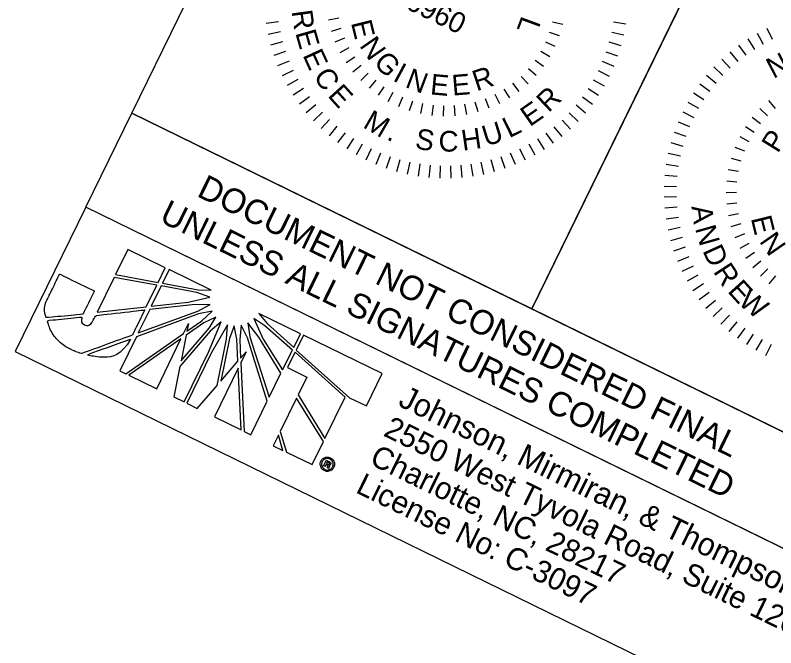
# Model space of a CAD drawing. Extents: x 1518247 to 1523638, y 635234 to 639927.
# Drawn here: x 1522628.7 to 1522799.6, y 639016 to 639158.1 of the extents above; entities that cross this region are included whole.
import ezdxf

# ---------------------------------------------------------------- set-up
doc = ezdxf.new("R2010")
doc.units = 0
for name, color, linetype in [('Default', 7, 'Continuous'), ('DTM TIN Hull White', 7, 'Continuous'), ('Sheet Sticker Exception Certification CELL', 7, 'Continuous'), ('Sheet Typical CELL', 7, 'Continuous')]:
    doc.layers.add(name, color=color, linetype=linetype)

msp = doc.modelspace()

# ---------------------------------------------------------------- linework, layer by layer
at = {"layer": 'Default'}
for p, q in [((1522654.01, 639105.47), (1522651.28, 639099.88)), ((1522662.42, 639101.36), (1522654.01, 639105.47)), ((1522660.83, 639098.11), (1522662.42, 639101.36)), ((1522663.31, 639100.98), (1522661.84, 639097.96)), ((1522672.78, 639096.36), (1522663.31, 639100.98)), ((1522650.97, 639099.25), (1522647.14, 639091.4)), ((1522660.54, 639097.5), (1522650.97, 639099.25)), ((1522651.28, 639099.88), (1522660.83, 639098.11)), ((1522658.16, 639092.63), (1522660.54, 639097.5)), ((1522661.84, 639097.96), (1522669.84, 639096.47)), ((1522661.53, 639097.31), (1522659.3, 639092.76)), ((1522669.53, 639095.81), (1522661.53, 639097.31)), ((1522672.44, 639094.8), (1522669.53, 639095.81)), ((1522669.84, 639096.47), (1522672.78, 639096.36)), ((1522667.57, 639093.67), (1522672.44, 639094.8)), ((1522647.14, 639091.4), (1522658.16, 639092.63)), ((1522668.5, 639093.1), (1522658.94, 639092.02)), ((1522659.3, 639092.76), (1522667.57, 639093.67)), ((1522672.5, 639093.16), (1522668.5, 639093.1)), ((1522669.76, 639091.68), (1522672.5, 639093.16)), ((1522669.9, 639091.04), (1522655.95, 639085.88)), ((1522658.94, 639092.02), (1522656.38, 639086.77)), ((1522656.38, 639086.77), (1522669.76, 639091.68)), ((1522672.97, 639091.67), (1522669.9, 639091.04)), ((1522670.63, 639089.48), (1522672.97, 639091.67)), ((1522692.81, 639086.53), (1522683.5, 639091.13)), ((1522683.5, 639091.13), (1522685.32, 639088.86)), ((1522671.11, 639089.01), (1522667.15, 639086.23)), ((1522667.3, 639087.13), (1522670.63, 639089.48)), ((1522673.81, 639090.33), (1522671.11, 639089.01)), ((1522672.14, 639082.47), (1522675.02, 639089.28)), ((1522672.31, 639087.85), (1522673.81, 639090.33)), ((1522675.02, 639089.28), (1522672.55, 639087.15)), ((1522680.98, 639089.02), (1522681.47, 639085.91)), ((1522683.43, 639085.81), (1522680.98, 639089.02)), ((1522682.35, 639089.97), (1522684.47, 639085.36)), ((1522684.78, 639088.37), (1522682.35, 639089.97)), ((1522666.03, 639080.52), (1522672.31, 639087.85)), ((1522666.55, 639086.64), (1522667.63, 639088.87)), ((1522667.63, 639088.87), (1522667.3, 639087.13)), ((1522676.41, 639088.6), (1522672.74, 639082.18)), ((1522676.21, 639085.37), (1522676.41, 639088.6)), ((1522677.94, 639088.32), (1522676.9, 639085.49)), ((1522678.52, 639085.39), (1522677.94, 639088.32)), ((1522679.5, 639088.49), (1522679.21, 639085.3)), ((1522680.89, 639085.68), (1522679.5, 639088.49)), ((1522691.02, 639082.87), (1522684.78, 639088.37)), ((1522685.32, 639088.86), (1522691.33, 639083.51)), ((1522655.95, 639085.88), (1522652.23, 639078.25)), ((1522653.61, 639077.57), (1522666.55, 639086.64)), ((1522672.55, 639087.15), (1522665.74, 639079.22)), ((1522667.15, 639086.23), (1522666.03, 639080.52)), ((1522685.37, 639071.43), (1522680.89, 639085.68)), ((1522681.47, 639085.91), (1522685.8, 639072.3)), ((1522688.43, 639077.69), (1522683.43, 639085.81)), ((1522691.33, 639083.51), (1522692.81, 639086.53)), ((1522693.48, 639086.26), (1522691.9, 639083.01)), ((1522711.17, 639077.63), (1522693.48, 639086.26)), ((1522665.96, 639085.44), (1522654.27, 639077.25)), ((1522660.54, 639074.19), (1522665.96, 639085.44)), ((1522674.12, 639074.96), (1522676.21, 639085.37)), ((1522676.9, 639085.49), (1522674.94, 639075.93)), ((1522678.78, 639080.39), (1522678.52, 639085.39)), ((1522679.21, 639085.3), (1522679.38, 639081.07)), ((1522684.47, 639085.36), (1522688.79, 639078.44)), ((1522666.67, 639071.25), (1522672.14, 639082.47)), ((1522672.74, 639082.18), (1522667.27, 639070.96)), ((1522679.38, 639081.07), (1522680.63, 639082.52)), ((1522680.63, 639082.52), (1522679.43, 639080.07)), ((1522688.79, 639078.44), (1522691.02, 639082.87)), ((1522691.58, 639082.36), (1522689.93, 639078.97)), ((1522691.61, 639082.41), (1522691.58, 639082.36)), ((1522702.83, 639072.33), (1522691.61, 639082.41)), ((1522691.9, 639083.01), (1522691.85, 639082.91)), ((1522691.85, 639082.91), (1522703.87, 639072.22)), ((1522665.74, 639079.22), (1522664.37, 639072.38)), ((1522678.84, 639078.86), (1522673.5, 639067.92)), ((1522674.94, 639075.93), (1522678.78, 639080.39)), ((1522679.53, 639064.98), (1522678.84, 639078.86)), ((1522679.43, 639080.07), (1522680.2, 639064.6)), ((1522689.93, 639078.97), (1522694.24, 639076.86)), ((1522652.23, 639078.25), (1522653.61, 639077.57)), ((1522654.27, 639077.25), (1522660.54, 639074.19)), ((1522685.8, 639072.3), (1522688.43, 639077.69)), ((1522707.63, 639070.38), (1522711.17, 639077.63)), ((1522694.24, 639076.86), (1522692.27, 639072.82)), ((1522669.6, 639069.82), (1522674.12, 639074.96)), ((1522664.37, 639072.38), (1522666.67, 639071.25)), ((1522691.93, 639072.13), (1522688.26, 639064.6)), ((1522697.98, 639062.39), (1522691.93, 639072.13)), ((1522692.27, 639072.82), (1522698.29, 639063.04)), ((1522698.29, 639063.04), (1522702.83, 639072.33)), ((1522703.87, 639072.22), (1522707.63, 639070.38)), ((1522667.27, 639070.96), (1522669.6, 639069.82)), ((1522681.69, 639063.87), (1522685.37, 639071.43)), ((1522673.5, 639067.92), (1522679.53, 639064.98)), ((1522680.2, 639064.6), (1522681.69, 639063.87)), ((1522687.86, 639063.78), (1522686.71, 639061.42)), ((1522688.89, 639060.36), (1522687.86, 639063.78)), ((1522688.26, 639064.6), (1522689.72, 639059.95)), ((1522695.43, 639057.17), (1522697.98, 639062.39)), ((1522686.71, 639061.42), (1522688.89, 639060.36)), ((1522689.72, 639059.95), (1522695.43, 639057.17)), ((1522699.56, 639058.67), (1522699.43, 639058.4)), ((1522699.43, 639058.4), (1522699.56, 639058.67)), ((1522698.03, 639056.88), (1522698.66, 639058.17)), ((1522698.32, 639056.74), (1522698.03, 639056.88)), ((1522698.57, 639057.24), (1522698.32, 639056.74)), ((1522698.8, 639057.13), (1522698.57, 639057.24)), ((1522698.66, 639058.17), (1522699.19, 639057.91)), ((1522698.83, 639057.78), (1522698.68, 639057.48)), ((1522698.68, 639057.48), (1522698.92, 639057.36)), ((1522698.92, 639057.36), (1522698.8, 639057.13)), ((1522698.8, 639057.13), (1522698.92, 639057.36)), ((1522698.82, 639057.12), (1522698.8, 639057.13)), ((1522699.07, 639057.67), (1522698.83, 639057.78)), ((1522698.92, 639057.36), (1522698.93, 639057.36)), ((1522699.19, 639057.91), (1522699.07, 639057.67)), ((1522699.07, 639057.67), (1522699.19, 639057.91)), ((1522699.1, 639057.65), (1522699.07, 639057.67)), ((1522699.19, 639057.91), (1522699.27, 639057.87)), ((1522698.31, 639056.12), (1522698.18, 639055.84)), ((1522698.18, 639055.84), (1522698.31, 639056.12)), ((1522698.19, 639055.84), (1522698.18, 639055.84)), ((1522698.31, 639056.12), (1522698.33, 639056.12))]:
    msp.add_line(p, q, dxfattribs=at)
msp.add_lwpolyline([(1522628.72, 639082.58), (1522808.42, 638994.69), (1522824.28, 639027.12), (1522644.58, 639115.01)], close=True, dxfattribs=at)
for points in [[(1522651.28, 639099.88), (1522660.83, 639098.11), (1522662.42, 639101.36), (1522654.01, 639105.47), (1522651.28, 639099.88)], [(1522669.84, 639096.47), (1522672.78, 639096.36), (1522663.31, 639100.98), (1522661.84, 639097.96), (1522669.84, 639096.47)], [(1522647.14, 639091.4), (1522658.16, 639092.63), (1522660.54, 639097.5), (1522650.97, 639099.25), (1522647.14, 639091.4)], [(1522661.53, 639097.31), (1522659.3, 639092.76), (1522667.57, 639093.67), (1522672.44, 639094.8), (1522669.53, 639095.81), (1522661.53, 639097.31)], [(1522658.94, 639092.02), (1522656.38, 639086.77), (1522669.76, 639091.68), (1522672.5, 639093.16), (1522668.5, 639093.1), (1522658.94, 639092.02)], [(1522672.97, 639091.67), (1522669.9, 639091.04), (1522655.95, 639085.88), (1522652.23, 639078.25), (1522653.61, 639077.57), (1522666.55, 639086.64), (1522667.63, 639088.87), (1522667.3, 639087.13), (1522670.63, 639089.48), (1522672.97, 639091.67)], [(1522685.32, 639088.86), (1522691.33, 639083.51), (1522692.81, 639086.53), (1522683.5, 639091.13), (1522685.32, 639088.86)], [(1522672.55, 639087.15), (1522665.74, 639079.22), (1522664.37, 639072.38), (1522666.67, 639071.25), (1522672.14, 639082.47), (1522675.02, 639089.28), (1522672.55, 639087.15)], [(1522673.81, 639090.33), (1522671.11, 639089.01), (1522667.15, 639086.23), (1522666.03, 639080.52), (1522672.31, 639087.85), (1522673.81, 639090.33)], [(1522680.98, 639089.02), (1522681.47, 639085.91), (1522685.8, 639072.3), (1522688.43, 639077.69), (1522683.43, 639085.81), (1522680.98, 639089.02)], [(1522682.35, 639089.97), (1522684.47, 639085.36), (1522688.79, 639078.44), (1522691.02, 639082.87), (1522684.78, 639088.37), (1522682.35, 639089.97)], [(1522676.41, 639088.6), (1522672.74, 639082.18), (1522667.27, 639070.96), (1522669.6, 639069.82), (1522674.12, 639074.96), (1522676.21, 639085.37), (1522676.41, 639088.6)], [(1522677.94, 639088.32), (1522676.9, 639085.49), (1522674.94, 639075.93), (1522678.78, 639080.39), (1522678.52, 639085.39), (1522677.94, 639088.32)], [(1522679.5, 639088.49), (1522679.21, 639085.3), (1522679.38, 639081.07), (1522680.63, 639082.52), (1522679.43, 639080.07), (1522680.2, 639064.6), (1522681.69, 639063.87), (1522685.37, 639071.43), (1522680.89, 639085.68), (1522679.5, 639088.49)], [(1522711.17, 639077.63), (1522693.48, 639086.26), (1522691.9, 639083.01), (1522691.85, 639082.91), (1522703.87, 639072.22), (1522707.63, 639070.38), (1522711.17, 639077.63)], [(1522654.27, 639077.25), (1522660.54, 639074.19), (1522665.96, 639085.44), (1522654.27, 639077.25)], [(1522691.61, 639082.41), (1522691.58, 639082.36), (1522689.93, 639078.97), (1522694.24, 639076.86), (1522692.27, 639072.82), (1522698.29, 639063.04), (1522702.83, 639072.33), (1522691.61, 639082.41)], [(1522673.5, 639067.92), (1522679.53, 639064.98), (1522678.84, 639078.86), (1522673.5, 639067.92)], [(1522691.93, 639072.13), (1522688.26, 639064.6), (1522689.72, 639059.95), (1522695.43, 639057.17), (1522697.98, 639062.39), (1522691.93, 639072.13), (1522691.93, 639072.13)], [(1522686.71, 639061.42), (1522686.71, 639061.42), (1522688.89, 639060.36), (1522687.86, 639063.78), (1522686.71, 639061.42)], [(1522699.27, 639056.66), (1522699.23, 639056.59), (1522699.22, 639056.53), (1522699.2, 639056.49), (1522699.17, 639056.33), (1522698.9, 639056.46)]]:
    msp.add_lwpolyline(points, dxfattribs=at)
for points, degree in [([(1522646.49, 639096.19), (1522646.49, 639096.19), (1522638.7, 639099.99), (1522638.7, 639099.99), (1522638.7, 639099.99), (1522636.32, 639095.12), (1522636.32, 639095.12), (1522636.32, 639095.12), (1522636.07, 639094.6), (1522636.07, 639094.6), (1522635.33, 639093.08), (1522635.24, 639091.62), (1522635.63, 639090.18), (1522635.63, 639090.18), (1522643.93, 639090.94), (1522643.98, 639091.04), (1522643.98, 639091.04), (1522646.49, 639096.19), (1522646.49, 639096.19)], 3), ([(1522644.28, 639088.59), (1522643.78, 639088.83), (1522643.48, 639089.32), (1522643.75, 639090.34), (1522643.75, 639090.34), (1522635.89, 639089.55), (1522635.89, 639089.55), (1522636.8, 639086.69), (1522639.2, 639084.07), (1522641.71, 639082.84), (1522642.37, 639082.53), (1522642.89, 639082.34), (1522643.65, 639082.14), (1522643.65, 639082.14), (1522655.06, 639086.27), (1522655.06, 639086.27), (1522655.06, 639086.27), (1522657.82, 639091.93), (1522657.82, 639091.93), (1522657.82, 639091.93), (1522646.8, 639090.69), (1522646.8, 639090.69), (1522645.76, 639088.57), (1522644.97, 639088.25), (1522644.28, 639088.59)], 3), ([(1522644.28, 639088.59), (1522643.78, 639088.83), (1522643.48, 639089.32), (1522643.75, 639090.34), (1522643.75, 639090.34), (1522635.89, 639089.55), (1522635.89, 639089.55), (1522636.8, 639086.69), (1522639.2, 639084.07), (1522641.71, 639082.84), (1522642.37, 639082.53), (1522642.89, 639082.34), (1522643.65, 639082.14), (1522643.65, 639082.14), (1522655.06, 639086.27), (1522655.06, 639086.27), (1522655.06, 639086.27), (1522657.82, 639091.93), (1522657.82, 639091.93), (1522657.82, 639091.93), (1522646.8, 639090.69), (1522646.8, 639090.69), (1522645.76, 639088.57), (1522644.97, 639088.25), (1522644.28, 639088.59)], 3), ([(1522654.62, 639085.38), (1522654.62, 639085.38), (1522644.77, 639081.82), (1522644.77, 639081.82), (1522648.36, 639081.04), (1522652.59, 639081.61), (1522654.62, 639085.38)], 3), ([(1522698.18, 639055.84), (1522697.79, 639056.03), (1522697.52, 639056.34), (1522697.38, 639056.75), (1522697.23, 639057.16), (1522697.25, 639057.57), (1522697.45, 639057.96), (1522697.64, 639058.36), (1522697.95, 639058.63), (1522698.35, 639058.75), (1522698.76, 639058.89), (1522699.16, 639058.87), (1522699.56, 639058.67)], 3), ([(1522699.43, 639058.4), (1522699.11, 639058.56), (1522698.79, 639058.58), (1522698.47, 639058.48), (1522698.13, 639058.37), (1522697.88, 639058.14), (1522697.73, 639057.83), (1522697.57, 639057.51), (1522697.55, 639057.17), (1522697.67, 639056.84), (1522697.78, 639056.51), (1522698, 639056.28), (1522698.31, 639056.12)], 3), ([(1522698.33, 639056.12), (1522698.64, 639055.96), (1522698.96, 639055.94), (1522699.29, 639056.05), (1522699.62, 639056.16), (1522699.88, 639056.39), (1522700.03, 639056.7), (1522700.18, 639057.02), (1522700.2, 639057.36), (1522700.09, 639057.69), (1522699.97, 639058.01), (1522699.75, 639058.24), (1522699.43, 639058.4)], 3), ([(1522699.56, 639058.67), (1522699.95, 639058.48), (1522700.23, 639058.17), (1522700.37, 639057.77), (1522700.53, 639057.37), (1522700.5, 639056.96), (1522700.31, 639056.57)], 3), ([(1522700.31, 639056.57), (1522700.12, 639056.17), (1522699.81, 639055.9), (1522699.41, 639055.75), (1522698.99, 639055.62), (1522698.59, 639055.64), (1522698.19, 639055.84)], 3), ([(1522699.02, 639056.97), (1522698.99, 639057.01), (1522698.93, 639057.07), (1522698.82, 639057.12)], 2), ([(1522698.9, 639056.46), (1522698.9, 639056.55), (1522698.91, 639056.63), (1522698.95, 639056.72), (1522699.01, 639056.84), (1522699.03, 639056.92), (1522699.02, 639056.97)], 3), ([(1522698.93, 639057.36), (1522699.12, 639057.27), (1522699.24, 639057.28), (1522699.29, 639057.38), (1522699.34, 639057.48), (1522699.28, 639057.56), (1522699.1, 639057.65)], 3), ([(1522699.27, 639057.87), (1522699.6, 639057.71), (1522699.7, 639057.5), (1522699.57, 639057.25), (1522699.51, 639057.13), (1522699.42, 639057.06), (1522699.28, 639057.04)], 3), ([(1522699.28, 639057.04), (1522699.34, 639056.95), (1522699.34, 639056.83), (1522699.27, 639056.66)], 2)]:
    msp.add_open_spline(points, degree=degree, dxfattribs=at)
at = {"layer": 'DTM TIN Hull White'}
for p, q in [((1522699.14, 639157.11), (1522701.42, 639157.56)), ((1522685.14, 639156.33), (1522687.89, 639156.74)), ((1522751.75, 639156.02), (1522749.49, 639156.56)), ((1522765.96, 639156.12), (1522763.2, 639156.55)), ((1522685.58, 639153.9), (1522688.3, 639154.48)), ((1522699.78, 639154.59), (1522702, 639155.25)), ((1522751.01, 639153.52), (1522748.82, 639154.28)), ((1522765.51, 639153.69), (1522762.79, 639154.28)), ((1522795.44, 639154.09), (1522796.8, 639151.66)), ((1522797.62, 639155.23), (1522798.84, 639152.72)), ((1522686.16, 639151.5), (1522688.85, 639152.24)), ((1522700.65, 639152.13), (1522702.8, 639153.02)), ((1522793.32, 639152.82), (1522794.82, 639150.47)), ((1522701.75, 639149.78), (1522703.8, 639150.86)), ((1522750.04, 639151.1), (1522747.93, 639152.07)), ((1522764.91, 639151.29), (1522762.23, 639152.05)), ((1522791.28, 639151.42), (1522792.93, 639149.17)), ((1522686.89, 639149.15), (1522689.53, 639150.05)), ((1522703.08, 639147.54), (1522705.02, 639148.82)), ((1522748.83, 639148.79), (1522746.83, 639149.96)), ((1522764.17, 639148.94), (1522761.54, 639149.85)), ((1522789.34, 639149.9), (1522791.11, 639147.76)), ((1522687.76, 639146.83), (1522690.34, 639147.89)), ((1522745.58, 639148.04), (1522747.47, 639146.68)), ((1522763.29, 639146.63), (1522760.72, 639147.71)), ((1522787.48, 639148.27), (1522789.39, 639146.23)), ((1522688.77, 639144.58), (1522691.27, 639145.79)), ((1522704.62, 639145.44), (1522706.43, 639146.9)), ((1522745.79, 639144.57), (1522744.05, 639146.11)), ((1522762.27, 639144.38), (1522759.77, 639145.61)), ((1522785.73, 639146.53), (1522787.76, 639144.61)), ((1522689.91, 639142.39), (1522692.34, 639143.75)), ((1522706.35, 639143.49), (1522708.01, 639145.12)), ((1522743.98, 639142.71), (1522742.39, 639144.4)), ((1522784.09, 639144.68), (1522786.23, 639142.9)), ((1522709.74, 639143.51), (1522708.25, 639141.73)), ((1522710.34, 639140.15), (1522711.65, 639142.07)), ((1522741.99, 639141.03), (1522740.58, 639142.87)), ((1522761.11, 639142.2), (1522758.69, 639143.57)), ((1522782.56, 639142.74), (1522784.8, 639141.09)), ((1522691.18, 639140.27), (1522693.52, 639141.78)), ((1522712.55, 639138.78), (1522713.67, 639140.82)), ((1522737.59, 639138.26), (1522736.55, 639140.34)), ((1522739.86, 639139.54), (1522738.62, 639141.5)), ((1522759.83, 639140.09), (1522757.5, 639141.61)), ((1522781.16, 639140.71), (1522783.49, 639139.2)), ((1522692.58, 639138.24), (1522694.83, 639139.88)), ((1522714.89, 639137.64), (1522715.81, 639139.77)), ((1522717.33, 639136.73), (1522718.04, 639138.94)), ((1522732.73, 639136.4), (1522732.11, 639138.64)), ((1522735.2, 639137.22), (1522734.37, 639139.38)), ((1522758.42, 639138.06), (1522756.19, 639139.72)), ((1522779.87, 639138.61), (1522782.29, 639137.23)), ((1522797.98, 639138.96), (1522799.48, 639137.19)), ((1522694.1, 639136.29), (1522696.24, 639138.07)), ((1522719.84, 639136.05), (1522720.33, 639138.32)), ((1522722.41, 639135.62), (1522722.68, 639137.93)), ((1522725, 639135.44), (1522725.05, 639137.76)), ((1522727.61, 639135.51), (1522727.43, 639137.83)), ((1522730.19, 639135.84), (1522729.79, 639138.12)), ((1522756.9, 639136.12), (1522754.76, 639137.91)), ((1522796.08, 639137.18), (1522797.75, 639135.57)), ((1522695.73, 639134.44), (1522697.76, 639136.34)), ((1522755.25, 639134.27), (1522753.23, 639136.19)), ((1522778.72, 639136.42), (1522781.22, 639135.19)), ((1522794.36, 639135.23), (1522796.17, 639133.78)), ((1522697.47, 639132.69), (1522699.38, 639134.71)), ((1522753.5, 639132.54), (1522751.6, 639134.57)), ((1522777.7, 639134.17), (1522780.27, 639133.1)), ((1522699.31, 639131.04), (1522701.1, 639133.18)), ((1522701.25, 639129.52), (1522702.91, 639131.75)), ((1522751.65, 639130.91), (1522749.87, 639133.05)), ((1522776.82, 639131.86), (1522779.45, 639130.95)), ((1522792.84, 639133.12), (1522794.78, 639131.85)), ((1522703.28, 639128.11), (1522704.8, 639130.44)), ((1522747.67, 639127.99), (1522746.16, 639130.33)), ((1522749.7, 639129.39), (1522748.06, 639131.64)), ((1522791.52, 639130.87), (1522793.58, 639129.8)), ((1522705.39, 639126.83), (1522706.76, 639129.25)), ((1522745.55, 639126.72), (1522744.19, 639129.15)), ((1522776.07, 639129.51), (1522778.75, 639128.75)), ((1522790.43, 639128.5), (1522792.59, 639127.64)), ((1522707.57, 639125.67), (1522708.8, 639128.17)), ((1522709.82, 639124.65), (1522710.9, 639127.22)), ((1522741.11, 639124.57), (1522740.05, 639127.15)), ((1522743.36, 639125.58), (1522742.15, 639128.08)), ((1522775.48, 639127.12), (1522778.2, 639126.52)), ((1522712.13, 639123.77), (1522713.05, 639126.4)), ((1522714.48, 639123.03), (1522715.24, 639125.71)), ((1522716.88, 639122.43), (1522717.47, 639125.15)), ((1522734.04, 639122.39), (1522733.46, 639125.11)), ((1522736.44, 639122.97), (1522735.7, 639125.66)), ((1522738.79, 639123.7), (1522737.89, 639126.34)), ((1522789.58, 639126.04), (1522791.8, 639125.39)), ((1522719.31, 639121.98), (1522719.74, 639124.74)), ((1522721.76, 639121.68), (1522722.01, 639124.45)), ((1522724.22, 639121.52), (1522724.31, 639124.31)), ((1522726.69, 639121.51), (1522726.61, 639124.3)), ((1522729.16, 639121.66), (1522728.91, 639124.43)), ((1522731.61, 639121.95), (1522731.2, 639124.7)), ((1522775.02, 639124.69), (1522777.78, 639124.26)), ((1522788.96, 639123.51), (1522791.24, 639123.08)), ((1522774.72, 639122.24), (1522777.5, 639121.98)), ((1522774.57, 639119.77), (1522777.35, 639119.68)), ((1522788.6, 639120.94), (1522790.91, 639120.72)), ((1522788.48, 639118.34), (1522790.8, 639118.35)), ((1522774.56, 639117.3), (1522777.35, 639117.38)), ((1522774.7, 639114.84), (1522777.48, 639115.08)), ((1522788.61, 639115.74), (1522790.92, 639115.97)), ((1522789, 639113.16), (1522791.28, 639113.62)), ((1522774.99, 639112.39), (1522777.75, 639112.8)), ((1522789.63, 639110.64), (1522791.85, 639111.31)), ((1522775.43, 639109.96), (1522778.16, 639110.53)), ((1522776.02, 639107.56), (1522778.7, 639108.3)), ((1522790.5, 639108.19), (1522792.65, 639109.07)), ((1522776.75, 639105.2), (1522779.38, 639106.1)), ((1522791.61, 639105.83), (1522793.66, 639106.92)), ((1522792.93, 639103.59), (1522794.87, 639104.87)), ((1522777.61, 639102.89), (1522780.19, 639103.95)), ((1522794.47, 639101.49), (1522796.28, 639102.95)), ((1522778.62, 639100.63), (1522781.13, 639101.85)), ((1522796.21, 639099.54), (1522797.86, 639101.17)), ((1522779.76, 639098.44), (1522782.19, 639099.81)), ((1522799.6, 639099.57), (1522798.1, 639097.79)), ((1522781.03, 639096.33), (1522783.38, 639097.83)), ((1522782.43, 639094.29), (1522784.68, 639095.94)), ((1522783.95, 639092.35), (1522786.09, 639094.12)), ((1522785.58, 639090.49), (1522787.62, 639092.39)), ((1522787.32, 639088.74), (1522789.24, 639090.77)), ((1522789.17, 639087.1), (1522790.95, 639089.23)), ((1522791.11, 639085.57), (1522792.76, 639087.81)), ((1522793.13, 639084.16), (1522794.65, 639086.5)), ((1522795.24, 639082.88), (1522796.62, 639085.3)), ((1522797.43, 639081.73), (1522798.65, 639084.23))]:
    msp.add_line(p, q, dxfattribs=at)
at = {"layer": 'Sheet Sticker Exception Certification CELL'}
for p, q in [((1522644.58, 639115.01), (1522654.9, 639136.12)), ((1522654.9, 639136.12), (1522834.6, 639048.23)), ((1522824.28, 639027.12), (1522644.58, 639115.01))]:
    msp.add_line(p, q, dxfattribs=at)
at = {"layer": 'Sheet Typical CELL'}
msp.add_line((1522794.21, 639193.22), (1522744.8, 639092.21), dxfattribs=at)
for points in [[(1522704.33, 639237.18), (1522794.21, 639193.22), (1522744.78, 639092.16), (1522654.9, 639136.12)], [(1522794.21, 639193.22), (1522884.04, 639149.29), (1522834.61, 639048.23), (1522744.78, 639092.16)]]:
    msp.add_lwpolyline(points, close=True, dxfattribs=at)

# ---------------------------------------------------------------- texts
at = {"layer": 'Default'}
for s, height, p in [('Johnson, Mirmiran, & Thompson Inc.', 5.1112, (1522714.52, 639070.51)), ('2550 West Tyvola Road, Suite 120,', 4.9652, (1522711.22, 639063.77)), ('Charlotte, NC, 28217', 4.9652, (1522708.11, 639057.4)), ('License No: C-3097', 4.9652, (1522704.99, 639051.02))]:
    msp.add_text(s, height=height, rotation=333.9377, dxfattribs=at).set_placement(p)
at = {"layer": 'DTM TIN Hull White'}
for s, rotation, p in [('26960', 333.8847, (1522713.03, 639161.34)), ('R', 277.8197, (1522690.82, 639159.05)), ('L', 249.7554, (1522742.56, 639158.19)), ('E', 283.9548, (1522704.15, 639156.46)), ('E', 285.8915, (1522691.63, 639154.18)), ('N', 304.8099, (1522705.94, 639151.27)), ('E', 294.5343, (1522693.25, 639149.18)), ('G', 313.5761, (1522709.06, 639147.32)), ('N', 27.5614, (1522799.09, 639143.8)), ('I', 331.6709, (1522713.37, 639143.56)), ('C', 303.2069, (1522695.6, 639144.47)), ('N', 339.3006, (1522716.13, 639142.03)), ('R', 18.4496, (1522732.4, 639141.01)), ('E', 354.6926, (1522721.86, 639140.37)), ('E', 4.6785, (1522727.01, 639140.06)), ('E', 312.1794, (1522698.77, 639140)), ('R', 43.5571, (1522748.57, 639136.12)), ('E', 34.8844, (1522744.36, 639132.96)), ('M', 329.9747, (1522706.63, 639133.04)), ('L', 26.0918, (1522739.72, 639130.48)), ('U', 17.2091, (1522734.49, 639128.63)), ('S', 350.5013, (1522718.4, 639128.21)), ('C', 359.5039, (1522723.84, 639127.52)), ('H', 8.3265, (1522729.31, 639127.68)), ('P', 58.0141, (1522800.09, 639126.96)), ('.', 337.717, (1522712, 639130.24)), ('A', 277.8197, (1522780.66, 639115.17)), ('E', 283.9548, (1522794, 639112.52)), ('N', 285.8915, (1522781.48, 639110.25)), ('N', 304.8099, (1522795.8, 639107.33)), ('D', 294.5343, (1522783.1, 639105.25)), ('R', 303.2069, (1522785.46, 639100.52)), ('E', 312.1794, (1522788.63, 639096.06)), ('W', 321.0521, (1522790.96, 639093.36))]:
    msp.add_text(s, height=4.64, rotation=rotation, dxfattribs=at).set_placement(p)
at = {"layer": 'Sheet Sticker Exception Certification CELL'}
for s, p in [('DOCUMENT NOT CONSIDERED FINAL', (1522669.29, 639117.57)), ('UNLESS ALL SIGNATURES COMPLETED', (1522660.86, 639111.89))]:
    msp.add_text(s, height=5.5, rotation=333.9377, dxfattribs=at).set_placement(p)

doc.saveas('drawing.dxf')
